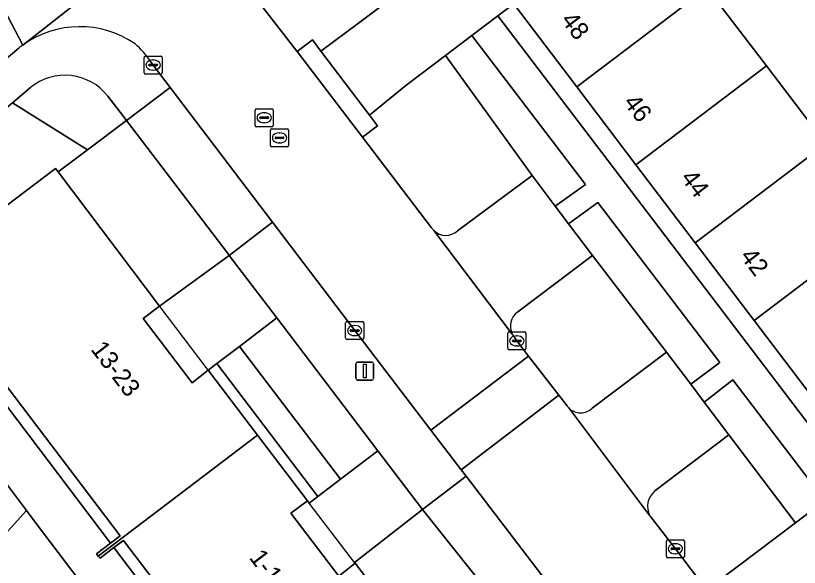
# Model space of a CAD drawing. Extents: x 160023 to 161302, y 384750 to 385707.
# Drawn here: x 160303.7 to 160347.26, y 385516.32 to 385546.97 of the extents above; entities that cross this region are included whole.
import ezdxf

# ---------------------------------------------------------------- set-up
doc = ezdxf.new("R2010")
doc.units = 0
for name, color, linetype in [('IMGEO_Erf', 7, 'Continuous'), ('IMGEO_Groenvoorziening', 7, 'Continuous'), ('IMGEO_Kolk', 7, 'Continuous'), ('IMGEO_Lichtmast', 7, 'Continuous'), ('IMGEO_Pand', 7, 'Continuous'), ('IMGEO_Pand_nummerreeks', 7, 'Continuous'), ('IMGEO_Pand_overbouw', 7, 'Continuous'), ('IMGEO_Parkeervlak_open', 7, 'Continuous'), ('IMGEO_Rijbaan_lokaal_gesloten', 7, 'Continuous'), ('IMGEO_Rijbaan_lokaal_open', 7, 'Continuous'), ('IMGEO_Rioolput', 7, 'Continuous'), ('IMGEO_Voetpad_open', 7, 'Continuous')]:
    doc.layers.add(name, color=color, linetype=linetype)

msp = doc.modelspace()

# ---------------------------------------------------------------- linework, layer by layer
at = {"layer": 'IMGEO_Erf'}
msp.add_lwpolyline([(160348.023, 385560.207), (160339.624, 385553.813), (160343.236, 385549.073), (160342.273, 385548.341), (160345.432, 385544.187), (160348.725, 385539.857)], dxfattribs=at)
at = {"layer": 'IMGEO_Groenvoorziening'}
for points in [[(160316.104, 385549.218), (160316.574, 385548.575), (160319.328, 385544.996), (160319.343, 385544.977), (160320.196, 385545.623), (160320.669, 385544.998), (160322.749, 385546.553), (160324.97, 385548.242), (160320.767, 385554.045)], [(160327.592, 385544.758), (160325.39, 385543.09), (160323.357, 385541.443), (160323.806, 385540.849), (160322.971, 385540.218), (160326.813, 385535.184)], [(160328.262, 385535.024), (160332.403, 385538.096), (160327.592, 385544.758)], [(160304.53, 385542.984), (160303.515, 385542.133), (160307.694, 385539.515), (160309.857, 385541.142), (160309.685, 385541.367), (160308.813, 385542.499)], [(160335.756, 385533.646), (160331.605, 385530.511)], [(160335.749, 385525.172), (160339.874, 385528.284), (160335.756, 385533.646)], [(160331.438, 385529.08), (160331.558, 385528.9), (160332.209, 385528.059), (160333.89, 385525.882), (160334.349, 385525.288)], [(160338.952, 385519.182), (160338.98, 385519.135), (160340.367, 385517.352), (160342.111, 385515.057), (160342.679, 385515.487), (160347.038, 385518.789), (160343.338, 385523.678)], [(160343.338, 385523.678), (160339.235, 385520.562)], [(160313.862, 385506.862), (160304.835, 385518.762), (160304.296, 385519.472), (160292.022, 385505.884), (160292.574, 385505.385), (160298.492, 385500), (160299.785, 385498.823)]]:
    msp.add_lwpolyline(points, dxfattribs=at)
for points in [[(160329.053, 385545.865), (160327.592, 385544.758), (160332.403, 385538.096), (160333.694, 385536.382), (160335.369, 385537.593)], [(160305.92, 385538.485), (160306.067, 385538.29), (160307.694, 385539.515), (160303.515, 385542.133), (160298.374, 385537.824), (160300.912, 385534.699)], [(160336.062, 385536.591), (160334.436, 385535.398), (160335.756, 385533.646), (160339.874, 385528.284), (160341.224, 385526.489), (160342.834, 385527.706)], [(160318.224, 385530.177), (160316.138, 385528.591), (160321.746, 385521.214), (160323.832, 385522.8)], [(160320.49, 385520.26), (160321.746, 385521.214), (160316.138, 385528.591), (160314.883, 385527.638)], [(160343.567, 385526.744), (160341.965, 385525.503), (160343.338, 385523.678), (160347.038, 385518.789), (160348.681, 385520.033)]]:
    msp.add_lwpolyline(points, close=True, dxfattribs=at)
for centre, radius, start, end in [((160306.437, 385540.668), 3, 37.6094, 129.4695), ((160327.629, 385535.746), 0.991, 214.5834, 225.6425), ((160327.606, 385535.728), 0.962, 225.8075, 312.9827), ((160332.156, 385529.721), 0.963, 124.9192, 207.6199), ((160332.184, 385529.74), 0.996, 207.8582, 221.5321), ((160335.227, 385525.922), 1.083, 215.8641, 223.6473), ((160335.097, 385525.815), 0.915, 224.3491, 315.3876), ((160339.925, 385519.702), 1.103, 128.7075, 208.1143)]:
    msp.add_arc(centre, radius, start, end, dxfattribs=at)
at = {"layer": 'IMGEO_Kolk'}
for p, q in [((160310.838, 385543.804), (160310.838, 385544.656)), ((160310.913, 385544.73), (160311.765, 385544.73)), ((160311.839, 385544.656), (160311.839, 385543.804)), ((160311.097, 385544.224), (160311.097, 385544.236)), ((160311.14, 385544.273), (160311.538, 385544.273)), ((160311.326, 385544.51), (160311.351, 385544.51)), ((160311.581, 385544.236), (160311.581, 385544.224)), ((160311.535, 385544.187), (160311.137, 385544.187)), ((160311.349, 385543.95), (160311.324, 385543.95)), ((160311.765, 385543.73), (160310.913, 385543.73)), ((160322.041, 385529.048), (160322.041, 385529.9)), ((160322.116, 385529.974), (160322.968, 385529.974)), ((160323.042, 385529.9), (160323.042, 385529.048)), ((160322.3, 385529.468), (160322.3, 385529.48)), ((160322.738, 385529.431), (160322.34, 385529.431)), ((160322.343, 385529.517), (160322.741, 385529.517)), ((160322.529, 385529.754), (160322.554, 385529.754)), ((160322.784, 385529.48), (160322.784, 385529.468)), ((160331.132, 385529.4), (160331.984, 385529.4)), ((160322.968, 385528.974), (160322.116, 385528.974)), ((160322.552, 385529.194), (160322.527, 385529.194)), ((160331.057, 385528.474), (160331.057, 385529.326)), ((160331.545, 385529.18), (160331.57, 385529.18)), ((160332.058, 385529.326), (160332.058, 385528.474)), ((160331.316, 385528.894), (160331.316, 385528.906)), ((160331.754, 385528.857), (160331.356, 385528.857)), ((160331.359, 385528.943), (160331.757, 385528.943)), ((160331.568, 385528.62), (160331.543, 385528.62)), ((160331.8, 385528.906), (160331.8, 385528.894)), ((160331.984, 385528.4), (160331.132, 385528.4)), ((160339.866, 385516.926), (160339.866, 385517.778)), ((160339.941, 385517.852), (160340.793, 385517.852)), ((160340.867, 385517.778), (160340.867, 385516.926)), ((160340.125, 385517.346), (160340.125, 385517.358)), ((160340.563, 385517.309), (160340.165, 385517.309)), ((160340.168, 385517.395), (160340.566, 385517.395)), ((160340.354, 385517.632), (160340.379, 385517.632)), ((160340.609, 385517.358), (160340.609, 385517.346)), ((160340.793, 385516.852), (160339.941, 385516.852)), ((160340.377, 385517.072), (160340.352, 385517.072))]:
    msp.add_line(p, q, dxfattribs=at)
for points in [[(160310.838, 385543.804), (160310.838, 385544.656)], [(160310.913, 385544.73), (160311.765, 385544.73)], [(160311.839, 385544.656), (160311.839, 385543.804)], [(160311.765, 385543.73), (160310.913, 385543.73)], [(160322.041, 385529.048), (160322.041, 385529.9)], [(160322.116, 385529.974), (160322.968, 385529.974)], [(160323.042, 385529.9), (160323.042, 385529.048)], [(160331.132, 385529.4), (160331.984, 385529.4)], [(160322.968, 385528.974), (160322.116, 385528.974)], [(160331.057, 385528.474), (160331.057, 385529.326)], [(160332.058, 385529.326), (160332.058, 385528.474)], [(160331.984, 385528.4), (160331.132, 385528.4)], [(160339.866, 385516.926), (160339.866, 385517.778)], [(160339.941, 385517.852), (160340.793, 385517.852)], [(160340.867, 385517.778), (160340.867, 385516.926)], [(160340.793, 385516.852), (160339.941, 385516.852)]]:
    msp.add_lwpolyline(points, dxfattribs=at)
for centre, radius, start, end in [((160310.915, 385544.654), 0.0765, 91.552, 178.448), ((160310.915, 385544.654), 0.0765, 91.552, 178.448), ((160311.763, 385544.654), 0.0765, 1.552, 88.448), ((160311.763, 385544.654), 0.0765, 1.552, 88.448), ((160311.137, 385544.233), 0.0403, 85.8775, 175.7526), ((160311.134, 385544.223), 0.0366, 178.938, 274.7102), ((160311.538, 385544.23), 0.043, 264.8664, 352.4533), ((160311.542, 385544.235), 0.0386, 1.7309, 96.639), ((160310.915, 385543.806), 0.0765, 181.552, 268.448), ((160310.915, 385543.806), 0.0765, 181.552, 268.448), ((160311.763, 385543.806), 0.0765, 271.552, 358.448), ((160311.763, 385543.806), 0.0765, 271.552, 358.448), ((160322.118, 385529.898), 0.0765, 91.552, 178.448), ((160322.118, 385529.898), 0.0765, 91.552, 178.448), ((160322.966, 385529.898), 0.0765, 1.552, 88.448), ((160322.966, 385529.898), 0.0765, 1.552, 88.448), ((160322.34, 385529.477), 0.0403, 85.8775, 175.7526), ((160322.337, 385529.467), 0.0366, 178.938, 274.7102), ((160322.741, 385529.474), 0.043, 264.8664, 352.4533), ((160322.745, 385529.479), 0.0386, 1.7309, 96.639), ((160331.134, 385529.324), 0.0765, 91.552, 178.448), ((160331.134, 385529.324), 0.0765, 91.552, 178.448), ((160331.982, 385529.324), 0.0765, 1.552, 88.448), ((160331.982, 385529.324), 0.0765, 1.552, 88.448), ((160322.118, 385529.05), 0.0765, 181.552, 268.448), ((160322.118, 385529.05), 0.0765, 181.552, 268.448), ((160322.966, 385529.05), 0.0765, 271.552, 358.448), ((160322.966, 385529.05), 0.0765, 271.552, 358.448), ((160331.356, 385528.903), 0.0403, 85.8775, 175.7526), ((160331.353, 385528.893), 0.0366, 178.938, 274.7102), ((160331.757, 385528.9), 0.043, 264.8664, 352.4533), ((160331.761, 385528.905), 0.0386, 1.7309, 96.639), ((160331.134, 385528.476), 0.0765, 181.552, 268.448), ((160331.134, 385528.476), 0.0765, 181.552, 268.448), ((160331.982, 385528.476), 0.0765, 271.552, 358.448), ((160331.982, 385528.476), 0.0765, 271.552, 358.448), ((160339.943, 385517.776), 0.0765, 91.552, 178.448), ((160339.943, 385517.776), 0.0765, 91.552, 178.448), ((160340.791, 385517.776), 0.0765, 1.552, 88.448), ((160340.791, 385517.776), 0.0765, 1.552, 88.448), ((160340.165, 385517.355), 0.0403, 85.8775, 175.7526), ((160340.162, 385517.345), 0.0366, 178.938, 274.7102), ((160340.566, 385517.352), 0.043, 264.8664, 352.4533), ((160340.57, 385517.357), 0.0386, 1.7309, 96.639), ((160339.943, 385516.928), 0.0765, 181.552, 268.448), ((160339.943, 385516.928), 0.0765, 181.552, 268.448), ((160340.791, 385516.928), 0.0765, 271.552, 358.448), ((160340.791, 385516.928), 0.0765, 271.552, 358.448)]:
    msp.add_arc(centre, radius, start, end, dxfattribs=at)
for centre, major_axis, ratio, start_param, end_param in [((160311.325, 385544.23), (-0.387, 0.002), 0.722429, 4.712389, 7.853982), ((160311.35, 385544.23), (-0.39, 0.002), 0.717154, 1.570796, 4.712389), ((160322.528, 385529.474), (-0.387, 0.002), 0.722429, 4.712389, 7.853982), ((160322.553, 385529.474), (-0.39, 0.002), 0.717154, 1.570796, 4.712389), ((160331.544, 385528.9), (-0.387, 0.002), 0.722429, 4.712389, 7.853982), ((160331.569, 385528.9), (-0.39, 0.002), 0.717154, 1.570796, 4.712389), ((160340.353, 385517.352), (-0.387, 0.002), 0.722429, 4.712389, 7.853982), ((160340.378, 385517.352), (-0.39, 0.002), 0.717154, 1.570796, 4.712389)]:
    msp.add_ellipse(centre, major_axis=major_axis, ratio=ratio, start_param=start_param, end_param=end_param, dxfattribs=at)
at = {"layer": 'IMGEO_Lichtmast'}
for p, q in [((160322.705, 385527.727), (160323.495, 385527.727)), ((160323.495, 385527.727), (160322.705, 385527.727)), ((160322.605, 385526.827), (160322.605, 385527.627)), ((160322.605, 385527.627), (160322.605, 385526.827)), ((160323.595, 385527.627), (160323.595, 385526.827)), ((160323.595, 385526.827), (160323.595, 385527.627)), ((160323.495, 385526.727), (160322.705, 385526.727)), ((160322.705, 385526.727), (160323.495, 385526.727))]:
    msp.add_line(p, q, dxfattribs=at)
msp.add_lwpolyline([(160323.025, 385527.602), (160323.175, 385527.602), (160323.175, 385526.852), (160323.025, 385526.852), (160323.025, 385527.602)], dxfattribs=at)
for centre, start, end in [((160322.705, 385527.627), 90, 180), ((160322.705, 385527.627), 90, 180), ((160323.495, 385527.627), 0, 90), ((160323.495, 385527.627), 360, 90), ((160322.705, 385526.827), 180, 270), ((160322.705, 385526.827), 180, 270), ((160323.495, 385526.827), 270, 0), ((160323.495, 385526.827), 270, 0)]:
    msp.add_arc(centre, 0.1, start, end, dxfattribs=at)
at = {"layer": 'IMGEO_Pand'}
for points in [[(160342.143, 385548.512), (160342.273, 385548.341), (160343.236, 385549.073), (160339.624, 385553.813), (160331.43, 385547.575), (160334.889, 385543.019)], [(160345.432, 385544.187), (160342.273, 385548.341), (160342.143, 385548.512), (160334.889, 385543.019), (160338.175, 385538.691)], [(160348.725, 385539.857), (160345.432, 385544.187), (160338.175, 385538.691), (160341.464, 385534.358)], [(160352.018, 385535.527), (160351.859, 385535.736), (160352.828, 385536.457), (160354.66, 385537.877), (160351.781, 385541.619), (160348.982, 385539.519), (160348.725, 385539.857), (160341.464, 385534.358), (160344.753, 385530.026)], [(160310.791, 385530.145), (160311.7, 385530.836), (160306.067, 385538.29), (160305.92, 385538.485), (160300.912, 385534.699), (160300.164, 385534.13), (160297.037, 385531.753), (160297.242, 385531.483), (160298.032, 385532.083), (160298.55, 385532.477), (160309.504, 385518.067), (160308.963, 385517.655), (160308.197, 385517.073), (160308.291, 385516.949), (160317.137, 385523.672), (160314.405, 385527.268), (160313.501, 385526.58)], [(160356.374, 385531.692), (160358.534, 385533.434), (160355.203, 385537.786), (160353.068, 385536.134), (160352.828, 385536.457), (160351.859, 385535.736), (160352.018, 385535.527), (160344.753, 385530.026), (160348.206, 385525.478)], [(160322.565, 385516.55), (160321.659, 385515.823), (160319, 385519.32), (160319.914, 385520.015), (160317.137, 385523.672), (160308.291, 385516.949), (160308.386, 385516.825), (160309.161, 385517.415), (160309.693, 385517.819), (160320.695, 385503.346), (160320.15, 385502.931), (160319.363, 385502.333), (160319.478, 385502.181), (160323.614, 385505.327), (160328.346, 385508.927), (160328.27, 385509.028)]]:
    msp.add_lwpolyline(points, close=True, dxfattribs=at)
at = {"layer": 'IMGEO_Pand_overbouw'}
for points in [[(160311.7, 385530.836), (160310.791, 385530.145), (160313.501, 385526.58), (160314.405, 385527.268), (160314.287, 385527.424), (160311.735, 385530.79)], [(160319.914, 385520.015), (160319, 385519.32), (160321.659, 385515.823), (160322.565, 385516.55), (160322.531, 385516.594), (160320.007, 385519.893), (160319.972, 385519.939)]]:
    msp.add_lwpolyline(points, close=True, dxfattribs=at)
at = {"layer": 'IMGEO_Parkeervlak_open'}
for points in [[(160334.436, 385535.398), (160333.694, 385536.382), (160332.403, 385538.096), (160328.262, 385535.024)], [(160331.605, 385530.511), (160335.756, 385533.646), (160334.436, 385535.398)], [(160326.936, 385535.038), (160331.303, 385529.275)], [(160341.965, 385525.503), (160341.224, 385526.489), (160339.874, 385528.284), (160335.749, 385525.172)], [(160339.235, 385520.562), (160343.338, 385523.678), (160341.965, 385525.503)], [(160334.443, 385525.175), (160338.952, 385519.182)]]:
    msp.add_lwpolyline(points, dxfattribs=at)
for centre, radius, start, end in [((160327.606, 385535.728), 0.962, 225.8075, 312.9827), ((160332.156, 385529.721), 0.963, 124.9192, 207.6199), ((160335.097, 385525.815), 0.915, 224.3491, 315.3876), ((160339.925, 385519.702), 1.103, 128.7075, 208.1143)]:
    msp.add_arc(centre, radius, start, end, dxfattribs=at)
at = {"layer": 'IMGEO_Rijbaan_lokaal_gesloten'}
for points in [[(160304.092, 385545.334), (160300.344, 385552.499), (160291.885, 385545.659), (160288.7, 385542.916), (160285.809, 385540.411), (160279.303, 385534.434), (160275.83, 385531.18), (160271.879, 385527.296), (160268.358, 385523.682), (160265.394, 385520.689), (160260.496, 385515.395), (160257.374, 385512.002), (160253.982, 385508.078), (160251.855, 385505.703), (160257.909, 385500.281), (160259.512, 385502.208), (160260.438, 385503.282)], [(160300.344, 385552.499), (160304.092, 385545.334), (160313.645, 385552.829)], [(160284.609, 385528.316), (160287.782, 385531.27), (160291.484, 385534.604), (160293.67, 385536.516), (160296.853, 385539.23), (160300.502, 385542.37), (160302.939, 385544.39), (160303.882, 385545.175)]]:
    msp.add_lwpolyline(points, dxfattribs=at)
msp.add_arc((160306.896, 385541.413), 4.82, 125.5653, 128.6966, dxfattribs=at)
at = {"layer": 'IMGEO_Rijbaan_lokaal_open'}
for points in [[(160313.661, 385552.806), (160313.645, 385552.829), (160304.092, 385545.334)], [(160319.343, 385544.977), (160319.328, 385544.996), (160316.574, 385548.575), (160316.104, 385549.218)], [(160326.813, 385535.184), (160322.971, 385540.218), (160319.343, 385544.977)], [(160311.203, 385544.409), (160311.339, 385544.23), (160312.292, 385542.975), (160317.968, 385535.499), (160322.542, 385529.474), (160326.769, 385523.95), (160332.209, 385528.059), (160331.558, 385528.9), (160331.438, 385529.08)], [(160331.303, 385529.275), (160326.936, 385535.038)], [(160334.349, 385525.288), (160333.89, 385525.882), (160328.46, 385521.741), (160328.733, 385521.383), (160334.485, 385513.867), (160334.702, 385513.583), (160334.833, 385513.394)], [(160353.739, 385499.756), (160349.095, 385505.876), (160349.032, 385505.948), (160344.413, 385512.026), (160342.111, 385515.057), (160340.367, 385517.352), (160338.98, 385519.135), (160338.952, 385519.182), (160334.443, 385525.175)]]:
    msp.add_lwpolyline(points, dxfattribs=at)
for points in [[(160330.502, 385546.968), (160331.383, 385547.638), (160328.799, 385551.135), (160327.351, 385550.052), (160324.97, 385548.242), (160322.749, 385546.553), (160320.669, 385544.998), (160323.357, 385541.443), (160325.39, 385543.09), (160327.592, 385544.758), (160329.053, 385545.865)], [(160320.669, 385544.998), (160320.196, 385545.623), (160319.343, 385544.977), (160322.971, 385540.218), (160323.806, 385540.849), (160323.357, 385541.443)], [(160309.857, 385541.142), (160307.694, 385539.515), (160306.067, 385538.29), (160311.7, 385530.836), (160315.574, 385533.648), (160315.507, 385533.736)], [(160333.89, 385525.882), (160332.209, 385528.059), (160326.769, 385523.95), (160328.46, 385521.741)], [(160326.32, 385519.534), (160322.531, 385516.594), (160322.565, 385516.55), (160328.27, 385509.028), (160332.187, 385512.154)]]:
    msp.add_lwpolyline(points, close=True, dxfattribs=at)
for centre, radius, start, end in [((160307.263, 385540.946), 5.414, 55.4139, 125.8524), ((160307.329, 385541.905), 4.613, 32.8763, 49.3158), ((160327.629, 385535.746), 0.991, 214.5834, 225.6425), ((160332.184, 385529.74), 0.996, 207.8582, 221.5321), ((160335.227, 385525.922), 1.083, 215.8641, 223.6473)]:
    msp.add_arc(centre, radius, start, end, dxfattribs=at)
at = {"layer": 'IMGEO_Rioolput'}
for p, q in [((160317.014, 385540.874), (160317.014, 385541.726)), ((160317.089, 385541.8), (160317.941, 385541.8)), ((160318.015, 385541.726), (160318.015, 385540.874)), ((160317.273, 385541.294), (160317.273, 385541.306)), ((160317.711, 385541.257), (160317.313, 385541.257)), ((160317.316, 385541.343), (160317.714, 385541.343)), ((160317.502, 385541.58), (160317.527, 385541.58)), ((160317.757, 385541.306), (160317.757, 385541.294)), ((160317.941, 385540.8), (160317.089, 385540.8)), ((160317.525, 385541.02), (160317.5, 385541.02)), ((160317.866, 385539.756), (160317.866, 385540.608)), ((160317.941, 385540.682), (160318.793, 385540.682)), ((160318.354, 385540.462), (160318.379, 385540.462)), ((160318.867, 385540.608), (160318.867, 385539.756)), ((160318.125, 385540.176), (160318.125, 385540.188)), ((160318.563, 385540.139), (160318.165, 385540.139)), ((160318.168, 385540.225), (160318.566, 385540.225)), ((160318.377, 385539.902), (160318.352, 385539.902)), ((160318.609, 385540.188), (160318.609, 385540.176)), ((160318.793, 385539.682), (160317.941, 385539.682))]:
    msp.add_line(p, q, dxfattribs=at)
for points in [[(160317.014, 385540.874), (160317.014, 385541.726)], [(160317.089, 385541.8), (160317.941, 385541.8)], [(160318.015, 385541.726), (160318.015, 385540.874)], [(160317.941, 385540.8), (160317.089, 385540.8)], [(160317.866, 385539.756), (160317.866, 385540.608)], [(160317.941, 385540.682), (160318.793, 385540.682)], [(160318.867, 385540.608), (160318.867, 385539.756)], [(160318.793, 385539.682), (160317.941, 385539.682)]]:
    msp.add_lwpolyline(points, dxfattribs=at)
for centre, radius, start, end in [((160317.091, 385541.724), 0.0765, 91.552, 178.448), ((160317.091, 385541.724), 0.0765, 91.552, 178.448), ((160317.939, 385541.724), 0.0765, 1.552, 88.448), ((160317.939, 385541.724), 0.0765, 1.552, 88.448), ((160317.313, 385541.303), 0.0403, 85.8775, 175.7526), ((160317.31, 385541.293), 0.0366, 178.938, 274.7102), ((160317.714, 385541.3), 0.043, 264.8664, 352.4533), ((160317.718, 385541.305), 0.0386, 1.7309, 96.639), ((160317.091, 385540.876), 0.0765, 181.552, 268.448), ((160317.091, 385540.876), 0.0765, 181.552, 268.448), ((160317.939, 385540.876), 0.0765, 271.552, 358.448), ((160317.939, 385540.876), 0.0765, 271.552, 358.448), ((160317.943, 385540.606), 0.0765, 91.552, 178.448), ((160317.943, 385540.606), 0.0765, 91.552, 178.448), ((160318.791, 385540.606), 0.0765, 1.552, 88.448), ((160318.791, 385540.606), 0.0765, 1.552, 88.448), ((160318.165, 385540.185), 0.0403, 85.8775, 175.7526), ((160318.162, 385540.175), 0.0366, 178.938, 274.7102), ((160318.566, 385540.182), 0.043, 264.8664, 352.4533), ((160318.57, 385540.187), 0.0386, 1.7309, 96.639), ((160317.943, 385539.758), 0.0765, 181.552, 268.448), ((160317.943, 385539.758), 0.0765, 181.552, 268.448), ((160318.791, 385539.758), 0.0765, 271.552, 358.448), ((160318.791, 385539.758), 0.0765, 271.552, 358.448)]:
    msp.add_arc(centre, radius, start, end, dxfattribs=at)
for centre, major_axis, ratio, start_param, end_param in [((160317.501, 385541.3), (-0.387, 0.002), 0.722429, 4.712389, 7.853982), ((160317.526, 385541.3), (-0.39, 0.002), 0.717154, 1.570796, 4.712389), ((160318.353, 385540.182), (-0.387, 0.002), 0.722429, 4.712389, 7.853982), ((160318.378, 385540.182), (-0.39, 0.002), 0.717154, 1.570796, 4.712389)]:
    msp.add_ellipse(centre, major_axis=major_axis, ratio=ratio, start_param=start_param, end_param=end_param, dxfattribs=at)
at = {"layer": 'IMGEO_Voetpad_open'}
for points in [[(160338.175, 385538.691), (160334.889, 385543.019), (160331.43, 385547.575), (160331.383, 385547.638), (160330.502, 385546.968), (160350.138, 385521.154), (160350.992, 385521.799), (160348.206, 385525.478), (160344.753, 385530.026), (160341.464, 385534.358)], [(160312.292, 385542.975), (160309.857, 385541.142), (160315.507, 385533.736), (160315.574, 385533.648), (160317.968, 385535.499)], [(160317.968, 385535.499), (160315.574, 385533.648), (160318.224, 385530.177), (160323.832, 385522.8), (160326.32, 385519.534), (160328.733, 385521.383), (160328.46, 385521.741), (160326.769, 385523.95), (160322.542, 385529.474)], [(160309.161, 385517.415), (160308.386, 385516.825), (160308.291, 385516.949), (160308.197, 385517.073), (160308.963, 385517.655), (160298.032, 385532.083), (160297.242, 385531.483), (160297.037, 385531.753), (160294.743, 385534.781), (160293.504, 385533.698), (160302.556, 385521.766), (160304.296, 385519.472), (160304.835, 385518.762), (160313.862, 385506.862), (160319.18, 385500), (160320.452, 385498.358), (160325.527, 385502.791), (160323.614, 385505.327), (160319.478, 385502.181), (160319.363, 385502.333), (160320.15, 385502.931)], [(160318.224, 385530.177), (160315.574, 385533.648), (160311.7, 385530.836), (160310.791, 385530.145), (160313.501, 385526.58), (160314.405, 385527.268), (160314.883, 385527.638), (160316.138, 385528.591)], [(160308.963, 385517.655), (160309.504, 385518.067), (160298.55, 385532.477), (160298.032, 385532.083)], [(160314.883, 385527.638), (160314.405, 385527.268), (160317.137, 385523.672), (160319.914, 385520.015), (160319.972, 385519.939), (160320.007, 385519.893), (160320.49, 385520.26)], [(160326.32, 385519.534), (160323.832, 385522.8), (160321.746, 385521.214), (160320.49, 385520.26), (160320.007, 385519.893), (160319.972, 385519.939), (160319.914, 385520.015), (160319, 385519.32), (160321.659, 385515.823), (160322.565, 385516.55), (160322.531, 385516.594)], [(160304.296, 385519.472), (160302.556, 385521.766), (160289.822, 385507.871), (160292.022, 385505.884)], [(160320.15, 385502.931), (160320.695, 385503.346), (160309.693, 385517.819), (160309.161, 385517.415)]]:
    msp.add_lwpolyline(points, close=True, dxfattribs=at)
for points in [[(160382.552, 385478.467), (160352.492, 385518.056), (160353.369, 385518.724), (160350.992, 385521.799), (160350.138, 385521.154), (160330.502, 385546.968), (160329.053, 385545.865), (160335.369, 385537.593), (160333.694, 385536.382), (160334.436, 385535.398), (160336.062, 385536.591), (160342.834, 385527.706), (160341.224, 385526.489), (160341.965, 385525.503), (160343.567, 385526.744), (160348.681, 385520.033), (160347.038, 385518.789), (160342.679, 385515.487)], [(160303.882, 385545.175), (160302.939, 385544.39), (160300.502, 385542.37), (160296.853, 385539.23), (160293.67, 385536.516), (160291.484, 385534.604), (160287.782, 385531.27), (160284.609, 385528.316), (160281.346, 385525.353), (160280.966, 385524.963), (160280.673, 385524.661)], [(160308.813, 385542.499), (160309.685, 385541.367), (160309.857, 385541.142), (160312.292, 385542.975), (160311.339, 385544.23), (160311.203, 385544.409)], [(160294.743, 385534.781), (160297.654, 385537.221), (160298.374, 385537.824), (160303.515, 385542.133), (160304.53, 385542.984)], [(160370.256, 385466.775), (160358.445, 385482.339), (160346.619, 385497.86), (160346.484, 385498.049), (160346.008, 385498.502), (160335.101, 385512.892), (160334.833, 385513.394), (160334.702, 385513.583), (160334.485, 385513.867), (160328.733, 385521.383), (160326.32, 385519.534), (160332.187, 385512.154), (160334.135, 385509.577), (160335.926, 385507.156), (160342.909, 385498.01), (160344.184, 385496.335), (160350.024, 385488.651), (160367.08, 385466.212)]]:
    msp.add_lwpolyline(points, dxfattribs=at)
for centre, radius, start, end in [((160307.263, 385540.946), 5.414, 55.4139, 125.8524), ((160306.896, 385541.413), 4.82, 125.5653, 128.6966), ((160307.329, 385541.905), 4.613, 32.8763, 49.3158), ((160306.437, 385540.668), 3, 37.6094, 129.4695)]:
    msp.add_arc(centre, radius, start, end, dxfattribs=at)

# ---------------------------------------------------------------- texts
at = {"layer": 'IMGEO_Pand_nummerreeks'}
for s, rotation, p in [('48', 307.2077, (160333.965, 385546.716)), ('46', 307.2077, (160337.44, 385542.14)), ('44', 307.2077, (160340.622, 385537.948)), ('42', 307.2077, (160343.926, 385533.596)), ('13-23', 307.242, (160307.834, 385528.426)), ('1-11', 307.2478, (160316.642, 385516.849))]:
    msp.add_text(s, height=1, rotation=rotation, dxfattribs=at).set_placement(p)

doc.saveas('drawing.dxf')
